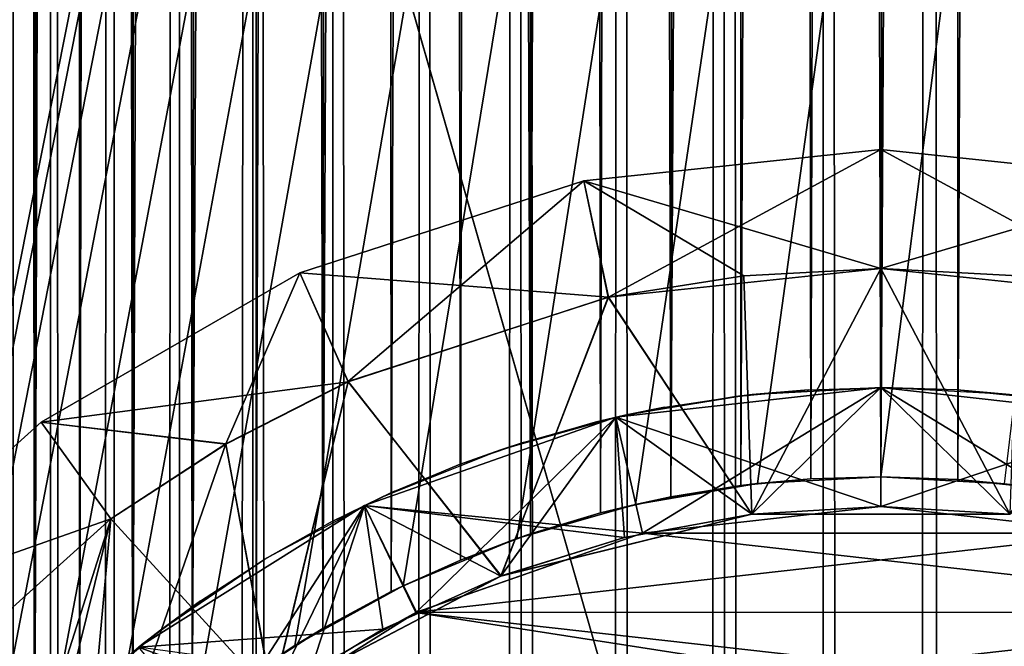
# Model space of a CAD drawing. Header units: millimetres. Extents: x -41 to 11, y -3 to 963.
# Tile 981 of 1056: x -3.62 to 0.52, y 903.91 to 906.55. Entities that reach past the tile are written whole.
import ezdxf

# ---------------------------------------------------------------- set-up
doc = ezdxf.new("R2010")
doc.units = ezdxf.units.MM
doc.header["$LTSCALE"] = 65.185185
for name, color, linetype in [('1', 7, 'CONTINUOUS'), ('13', 7, 'CONTINUOUS'), ('14', 7, 'CONTINUOUS'), ('15', 7, 'CONTINUOUS'), ('18', 7, 'CONTINUOUS'), ('19', 7, 'CONTINUOUS'), ('20', 7, 'CONTINUOUS'), ('21', 7, 'CONTINUOUS'), ('22', 7, 'CONTINUOUS'), ('23', 7, 'CONTINUOUS'), ('24', 7, 'CONTINUOUS'), ('25', 7, 'CONTINUOUS'), ('26', 7, 'CONTINUOUS'), ('27', 7, 'CONTINUOUS'), ('30', 7, 'CONTINUOUS'), ('31', 7, 'CONTINUOUS'), ('3163', 7, 'CONTINUOUS'), ('3165', 7, 'CONTINUOUS'), ('3183', 7, 'CONTINUOUS'), ('3192', 7, 'CONTINUOUS'), ('3480', 7, 'CONTINUOUS'), ('3485', 7, 'CONTINUOUS'), ('3486', 7, 'CONTINUOUS'), ('3487', 7, 'CONTINUOUS'), ('3499', 7, 'CONTINUOUS'), ('3552', 7, 'CONTINUOUS'), ('3553', 7, 'CONTINUOUS'), ('7', 7, 'CONTINUOUS'), ('9', 7, 'CONTINUOUS')]:
    doc.layers.add(name, color=color, linetype=linetype)

msp = doc.modelspace()

# ---------------------------------------------------------------- linework, layer by layer
at = {"layer": '1', "linetype": 'Continuous'}
for points in [[(0, 904.5, 3.25), (1.0012, 904.3872, 3.25), (-1.0013, 904.3872, 3.25), (0, 904.5, 3.25)], [(-1.0013, 904.3872, 3.25), (1.9505, 904.0553, 3.25), (-1.9527, 904.0542, 3.25), (-1.0013, 904.3872, 3.25)], [(1.0012, 904.3872, 3.25), (1.9505, 904.0553, 3.25), (-1.0013, 904.3872, 3.25), (1.0012, 904.3872, 3.25)], [(-2.3955, 903.8094, 3.25), (-1.9527, 904.0542, 3.25), (0, 903.75, 3.25), (-2.3955, 903.8094, 3.25)], [(1.9505, 904.0553, 3.25), (2.8037, 903.5198, 3.25), (-1.9527, 904.0542, 3.25), (1.9505, 904.0553, 3.25)], [(-1.9527, 904.0542, 3.25), (2.8037, 903.5198, 3.25), (0, 903.75, 3.25), (-1.9527, 904.0542, 3.25)]]:
    msp.add_3dface(points, dxfattribs=at)
at = {"layer": '13', "linetype": 'Continuous'}
for points in [[(0, 905, 22.75), (-1.1126, 904.8746, 12.25), (-1.1126, 904.8746, 22.75), (0, 905, 22.75)], [(0, 905, 12.25), (-1.1126, 904.8746, 12.25), (0, 905, 22.75), (0, 905, 12.25)], [(0, 905, 12.25), (0, 905, 22.75), (1.1126, 904.8746, 22.75), (0, 905, 12.25)], [(1.1126, 904.8746, 12.25), (0, 905, 12.25), (1.1126, 904.8746, 22.75), (1.1126, 904.8746, 12.25)], [(-1.1126, 904.8746, 22.75), (-2.1694, 904.5048, 12.25), (-2.1694, 904.5048, 22.75), (-1.1126, 904.8746, 22.75)], [(-1.1126, 904.8746, 12.25), (-2.1694, 904.5048, 12.25), (-1.1126, 904.8746, 22.75), (-1.1126, 904.8746, 12.25)], [(-2.1694, 904.5048, 12.25), (-3.1174, 903.9092, 12.25), (-2.1694, 904.5048, 22.75), (-2.1694, 904.5048, 12.25)], [(-2.1694, 904.5048, 22.75), (-3.1174, 903.9092, 12.25), (-3.1174, 903.9092, 22.75), (-2.1694, 904.5048, 22.75)]]:
    msp.add_3dface(points, dxfattribs=at)
at = {"layer": '14', "linetype": 'Continuous'}
for points in [[(0, 905, 3.75), (-1.1126, 904.8746, 3.75), (0, 905, 6.75), (0, 905, 3.75)], [(0, 905, 6.75), (-1.1126, 904.8746, 3.75), (-1.1126, 904.8746, 6.75), (0, 905, 6.75)], [(1.1126, 904.8746, 3.75), (0, 905, 3.75), (1.1126, 904.8746, 6.75), (1.1126, 904.8746, 3.75)], [(1.1126, 904.8746, 6.75), (0, 905, 3.75), (0, 905, 6.75), (1.1126, 904.8746, 6.75)], [(-1.1126, 904.8746, 6.75), (-2.1694, 904.5048, 3.75), (-2.1694, 904.5048, 6.75), (-1.1126, 904.8746, 6.75)], [(-1.1126, 904.8746, 3.75), (-2.1694, 904.5048, 3.75), (-1.1126, 904.8746, 6.75), (-1.1126, 904.8746, 3.75)], [(-2.1694, 904.5048, 6.75), (-3.1174, 903.9092, 3.75), (-3.1174, 903.9092, 6.75), (-2.1694, 904.5048, 6.75)], [(-2.1694, 904.5048, 3.75), (-3.1174, 903.9092, 3.75), (-2.1694, 904.5048, 6.75), (-2.1694, 904.5048, 3.75)]]:
    msp.add_3dface(points, dxfattribs=at)
at = {"layer": '15', "linetype": 'Continuous'}
for points in [[(0, 905, 12.25), (-0.5424, 904.4672, 11.75), (-1.1126, 904.8746, 12.25), (0, 905, 12.25)], [(0, 904.5, 11.75), (-0.5424, 904.4672, 11.75), (0, 905, 12.25), (0, 904.5, 11.75)], [(1.1126, 904.8746, 12.25), (0, 904.5, 11.75), (0, 905, 12.25), (1.1126, 904.8746, 12.25)], [(-1.1126, 904.8746, 12.25), (-1.5957, 904.2076, 11.75), (-2.1694, 904.5048, 12.25), (-1.1126, 904.8746, 12.25)], [(-1.0769, 904.3692, 11.75), (-1.5957, 904.2076, 11.75), (-1.1126, 904.8746, 12.25), (-1.0769, 904.3692, 11.75)], [(-0.5424, 904.4672, 11.75), (-1.0769, 904.3692, 11.75), (-1.1126, 904.8746, 12.25), (-0.5424, 904.4672, 11.75)], [(0.5424, 904.4672, 11.75), (0, 904.5, 11.75), (1.1126, 904.8746, 12.25), (0.5424, 904.4672, 11.75)], [(-2.1694, 904.5048, 12.25), (-2.5563, 903.7034, 11.75), (-3.1174, 903.9092, 12.25), (-2.1694, 904.5048, 12.25)], [(-2.0913, 903.9846, 11.75), (-2.5563, 903.7034, 11.75), (-2.1694, 904.5048, 12.25), (-2.0913, 903.9846, 11.75)], [(-1.5957, 904.2076, 11.75), (-2.0913, 903.9846, 11.75), (-2.1694, 904.5048, 12.25), (-1.5957, 904.2076, 11.75)]]:
    msp.add_3dface(points, dxfattribs=at)
at = {"layer": '18', "linetype": 'Continuous'}
for points in [[(-0.5424, 904.4672, 11.75), (-1.5947, 904.208, 11), (-1.0769, 904.3692, 11.75), (-0.5424, 904.4672, 11.75)], [(-0.5424, 904.4672, 11), (-1.5947, 904.208, 11), (-0.5424, 904.4672, 11.75), (-0.5424, 904.4672, 11)], [(0, 904.5, 11.75), (-0.5424, 904.4672, 11), (-0.5424, 904.4672, 11.75), (0, 904.5, 11.75)], [(0.5424, 904.4672, 11), (-0.5424, 904.4672, 11), (0, 904.5, 11.75), (0.5424, 904.4672, 11)], [(0.5424, 904.4672, 11.75), (0.5424, 904.4672, 11), (0, 904.5, 11.75), (0.5424, 904.4672, 11.75)], [(-1.0769, 904.3692, 11.75), (-1.5947, 904.208, 11), (-1.5957, 904.2076, 11.75), (-1.0769, 904.3692, 11.75)], [(-1.5947, 904.208, 11), (-2.5548, 903.7045, 11), (-1.5957, 904.2076, 11.75), (-1.5947, 904.208, 11)], [(-1.5957, 904.2076, 11.75), (-2.5548, 903.7045, 11), (-2.0913, 903.9846, 11.75), (-1.5957, 904.2076, 11.75)], [(-2.0913, 903.9846, 11.75), (-2.5548, 903.7045, 11), (-2.5563, 903.7034, 11.75), (-2.0913, 903.9846, 11.75)]]:
    msp.add_3dface(points, dxfattribs=at)
at = {"layer": '19', "linetype": 'Continuous'}
for points in [[(0, 905.5, 11), (-0.5759, 905.4698, 11), (-0.5424, 904.4672, 11), (0, 905.5, 11)], [(0.5424, 904.4672, 11), (0, 905.5, 11), (-0.5424, 904.4672, 11), (0.5424, 904.4672, 11)], [(1.1437, 905.3798, 11), (0, 905.5, 11), (0.5424, 904.4672, 11), (1.1437, 905.3798, 11)], [(-0.5759, 905.4698, 11), (-1.1451, 905.3795, 11), (-0.5424, 904.4672, 11), (-0.5759, 905.4698, 11)], [(-1.1451, 905.3795, 11), (-2.2378, 905.0241, 11), (-1.5947, 904.208, 11), (-1.1451, 905.3795, 11)], [(-0.5424, 904.4672, 11), (-1.1451, 905.3795, 11), (-1.5947, 904.208, 11), (-0.5424, 904.4672, 11)], [(-2.2378, 905.0241, 11), (-2.7512, 904.7624, 11), (-2.5548, 903.7045, 11), (-2.2378, 905.0241, 11)], [(-1.5947, 904.208, 11), (-2.2378, 905.0241, 11), (-2.5548, 903.7045, 11), (-1.5947, 904.208, 11)], [(-2.7512, 904.7624, 11), (-3.2346, 904.4483, 11), (-2.5548, 903.7045, 11), (-2.7512, 904.7624, 11)], [(-3.2346, 904.4483, 11), (-4.0888, 903.6785, 11), (-3.3669, 902.9856, 11), (-3.2346, 904.4483, 11)], [(-2.5548, 903.7045, 11), (-3.2346, 904.4483, 11), (-3.3669, 902.9856, 11), (-2.5548, 903.7045, 11)]]:
    msp.add_3dface(points, dxfattribs=at)
at = {"layer": '20', "linetype": 'Continuous'}
for points in [[(1.2475, 905.8689, 10.5), (0, 906, 10.5), (1.1437, 905.3798, 11), (1.2475, 905.8689, 10.5)], [(0, 906, 10.5), (0, 905.5, 11), (1.1437, 905.3798, 11), (0, 906, 10.5)]]:
    msp.add_3dface(points, dxfattribs=at)
at = {"layer": '21', "linetype": 'Continuous'}
for points in [[(0, 905.5, 11), (0, 906, 10.5), (-1.2475, 905.8689, 10.5), (0, 905.5, 11)], [(-2.4404, 905.4813, 10.5), (-1.1451, 905.3795, 11), (-1.2475, 905.8689, 10.5), (-2.4404, 905.4813, 10.5)], [(-0.5759, 905.4698, 11), (0, 905.5, 11), (-1.2475, 905.8689, 10.5), (-0.5759, 905.4698, 11)], [(-1.1451, 905.3795, 11), (-0.5759, 905.4698, 11), (-1.2475, 905.8689, 10.5), (-1.1451, 905.3795, 11)], [(-3.5267, 904.8541, 10.5), (-2.2378, 905.0241, 11), (-2.4404, 905.4813, 10.5), (-3.5267, 904.8541, 10.5)], [(-2.2378, 905.0241, 11), (-1.1451, 905.3795, 11), (-2.4404, 905.4813, 10.5), (-2.2378, 905.0241, 11)], [(-2.7512, 904.7624, 11), (-2.2378, 905.0241, 11), (-3.5267, 904.8541, 10.5), (-2.7512, 904.7624, 11)], [(-4.4589, 904.0148, 10.5), (-3.2346, 904.4483, 11), (-3.5267, 904.8541, 10.5), (-4.4589, 904.0148, 10.5)], [(-3.2346, 904.4483, 11), (-2.7512, 904.7624, 11), (-3.5267, 904.8541, 10.5), (-3.2346, 904.4483, 11)], [(-4.0888, 903.6785, 11), (-3.2346, 904.4483, 11), (-4.4589, 904.0148, 10.5), (-4.0888, 903.6785, 11)]]:
    msp.add_3dface(points, dxfattribs=at)
at = {"layer": '22', "linetype": 'Continuous'}
for points in [[(-1.2475, 905.8689, 10.5), (0, 906, 10.5), (-1.2475, 905.8689, 8.5), (-1.2475, 905.8689, 10.5)], [(0, 906, 10.5), (0, 906, 8.5), (-1.2475, 905.8689, 8.5), (0, 906, 10.5)], [(-2.4404, 905.4813, 8.5), (-1.2475, 905.8689, 10.5), (-1.2475, 905.8689, 8.5), (-2.4404, 905.4813, 8.5)], [(-2.4404, 905.4813, 10.5), (-1.2475, 905.8689, 10.5), (-2.4404, 905.4813, 8.5), (-2.4404, 905.4813, 10.5)], [(-3.5267, 904.8541, 8.5), (-2.4404, 905.4813, 10.5), (-2.4404, 905.4813, 8.5), (-3.5267, 904.8541, 8.5)], [(-3.5267, 904.8541, 10.5), (-2.4404, 905.4813, 10.5), (-3.5267, 904.8541, 8.5), (-3.5267, 904.8541, 10.5)], [(-4.4589, 904.0148, 8.5), (-3.5267, 904.8541, 10.5), (-3.5267, 904.8541, 8.5), (-4.4589, 904.0148, 8.5)], [(-4.4589, 904.0148, 10.5), (-3.5267, 904.8541, 10.5), (-4.4589, 904.0148, 8.5), (-4.4589, 904.0148, 10.5)]]:
    msp.add_3dface(points, dxfattribs=at)
at = {"layer": '23', "linetype": 'Continuous'}
for points in [[(1.2475, 905.8689, 8.5), (0, 906, 8.5), (1.2475, 905.8689, 10.5), (1.2475, 905.8689, 8.5)], [(0, 906, 8.5), (0, 906, 10.5), (1.2475, 905.8689, 10.5), (0, 906, 8.5)]]:
    msp.add_3dface(points, dxfattribs=at)
at = {"layer": '24', "linetype": 'Continuous'}
for points in [[(1.2475, 905.8689, 8.5), (0, 905.5, 8), (0, 906, 8.5), (1.2475, 905.8689, 8.5)], [(0.5759, 905.4698, 8), (0, 905.5, 8), (1.2475, 905.8689, 8.5), (0.5759, 905.4698, 8)]]:
    msp.add_3dface(points, dxfattribs=at)
at = {"layer": '25', "linetype": 'Continuous'}
for points in [[(0, 906, 8.5), (-1.1437, 905.3798, 8), (-1.2475, 905.8689, 8.5), (0, 906, 8.5)], [(0, 905.5, 8), (-1.1437, 905.3798, 8), (0, 906, 8.5), (0, 905.5, 8)], [(-2.2368, 905.0246, 8), (-2.4404, 905.4813, 8.5), (-1.2475, 905.8689, 8.5), (-2.2368, 905.0246, 8)], [(-1.1437, 905.3798, 8), (-2.2368, 905.0246, 8), (-1.2475, 905.8689, 8.5), (-1.1437, 905.3798, 8)], [(-2.7505, 904.7629, 8), (-3.5267, 904.8541, 8.5), (-2.4404, 905.4813, 8.5), (-2.7505, 904.7629, 8)], [(-2.2368, 905.0246, 8), (-2.7505, 904.7629, 8), (-2.4404, 905.4813, 8.5), (-2.2368, 905.0246, 8)], [(-3.2339, 904.4488, 8), (-4.4589, 904.0148, 8.5), (-3.5267, 904.8541, 8.5), (-3.2339, 904.4488, 8)], [(-2.7505, 904.7629, 8), (-3.2339, 904.4488, 8), (-3.5267, 904.8541, 8.5), (-2.7505, 904.7629, 8)], [(-3.2339, 904.4488, 8), (-4.0876, 903.6799, 8), (-4.4589, 904.0148, 8.5), (-3.2339, 904.4488, 8)]]:
    msp.add_3dface(points, dxfattribs=at)
at = {"layer": '26', "linetype": 'Continuous'}
for points in [[(0, 905.5, 8), (-0.5424, 904.4672, 8), (-1.1437, 905.3798, 8), (0, 905.5, 8)], [(0.5424, 904.4672, 8), (-0.5424, 904.4672, 8), (0, 905.5, 8), (0.5424, 904.4672, 8)], [(0.5759, 905.4698, 8), (0.5424, 904.4672, 8), (0, 905.5, 8), (0.5759, 905.4698, 8)], [(-1.1437, 905.3798, 8), (-1.5956, 904.2076, 8), (-2.2368, 905.0246, 8), (-1.1437, 905.3798, 8)], [(-0.5424, 904.4672, 8), (-1.5956, 904.2076, 8), (-1.1437, 905.3798, 8), (-0.5424, 904.4672, 8)], [(-2.2368, 905.0246, 8), (-2.5562, 903.7035, 8), (-2.7505, 904.7629, 8), (-2.2368, 905.0246, 8)], [(-1.5956, 904.2076, 8), (-2.5562, 903.7035, 8), (-2.2368, 905.0246, 8), (-1.5956, 904.2076, 8)], [(-2.5562, 903.7035, 8), (-3.3676, 902.9848, 8), (-2.7505, 904.7629, 8), (-2.5562, 903.7035, 8)], [(-2.7505, 904.7629, 8), (-3.3676, 902.9848, 8), (-3.2339, 904.4488, 8), (-2.7505, 904.7629, 8)], [(-3.2339, 904.4488, 8), (-3.9845, 902.0914, 8), (-4.0876, 903.6799, 8), (-3.2339, 904.4488, 8)], [(-3.703, 902.5569, 8), (-3.9845, 902.0914, 8), (-3.2339, 904.4488, 8), (-3.703, 902.5569, 8)], [(-3.3676, 902.9848, 8), (-3.703, 902.5569, 8), (-3.2339, 904.4488, 8), (-3.3676, 902.9848, 8)]]:
    msp.add_3dface(points, dxfattribs=at)
at = {"layer": '27', "linetype": 'Continuous'}
for points in [[(-0.5424, 904.4672, 8), (-1.0769, 904.3692, 7.25), (-1.5956, 904.2076, 8), (-0.5424, 904.4672, 8)], [(-0.5424, 904.4672, 7.25), (-1.0769, 904.3692, 7.25), (-0.5424, 904.4672, 8), (-0.5424, 904.4672, 7.25)], [(0, 904.5, 7.25), (-0.5424, 904.4672, 7.25), (-0.5424, 904.4672, 8), (0, 904.5, 7.25)], [(0.5424, 904.4672, 8), (0, 904.5, 7.25), (-0.5424, 904.4672, 8), (0.5424, 904.4672, 8)], [(0.5424, 904.4672, 7.25), (0, 904.5, 7.25), (0.5424, 904.4672, 8), (0.5424, 904.4672, 7.25)], [(-1.0769, 904.3692, 7.25), (-1.5957, 904.2076, 7.25), (-1.5956, 904.2076, 8), (-1.0769, 904.3692, 7.25)], [(-1.5956, 904.2076, 8), (-2.0913, 903.9846, 7.25), (-2.5562, 903.7035, 8), (-1.5956, 904.2076, 8)], [(-1.5957, 904.2076, 7.25), (-2.0913, 903.9846, 7.25), (-1.5956, 904.2076, 8), (-1.5957, 904.2076, 7.25)], [(-2.0913, 903.9846, 7.25), (-2.5563, 903.7034, 7.25), (-2.5562, 903.7035, 8), (-2.0913, 903.9846, 7.25)]]:
    msp.add_3dface(points, dxfattribs=at)
at = {"layer": '30', "linetype": 'Continuous'}
for points in [[(0, 905, 6.75), (-1.1126, 904.8746, 6.75), (0, 904.5, 7.25), (0, 905, 6.75)], [(1.1126, 904.8746, 6.75), (0, 905, 6.75), (0.5424, 904.4672, 7.25), (1.1126, 904.8746, 6.75)], [(0.5424, 904.4672, 7.25), (0, 905, 6.75), (0, 904.5, 7.25), (0.5424, 904.4672, 7.25)], [(-1.1126, 904.8746, 6.75), (-2.1694, 904.5048, 6.75), (-1.0769, 904.3692, 7.25), (-1.1126, 904.8746, 6.75)], [(0, 904.5, 7.25), (-1.1126, 904.8746, 6.75), (-0.5424, 904.4672, 7.25), (0, 904.5, 7.25)], [(-0.5424, 904.4672, 7.25), (-1.1126, 904.8746, 6.75), (-1.0769, 904.3692, 7.25), (-0.5424, 904.4672, 7.25)], [(-2.1694, 904.5048, 6.75), (-3.1174, 903.9092, 6.75), (-2.0913, 903.9846, 7.25), (-2.1694, 904.5048, 6.75)], [(-1.0769, 904.3692, 7.25), (-2.1694, 904.5048, 6.75), (-1.5957, 904.2076, 7.25), (-1.0769, 904.3692, 7.25)], [(-1.5957, 904.2076, 7.25), (-2.1694, 904.5048, 6.75), (-2.0913, 903.9846, 7.25), (-1.5957, 904.2076, 7.25)], [(-2.0913, 903.9846, 7.25), (-3.1174, 903.9092, 6.75), (-2.5563, 903.7034, 7.25), (-2.0913, 903.9846, 7.25)]]:
    msp.add_3dface(points, dxfattribs=at)
at = {"layer": '31', "linetype": 'Continuous'}
for points in [[(0, 905, 3.75), (-1.0013, 904.3872, 3.25), (-1.1126, 904.8746, 3.75), (0, 905, 3.75)], [(0, 904.5, 3.25), (-1.0013, 904.3872, 3.25), (0, 905, 3.75), (0, 904.5, 3.25)], [(1.1126, 904.8746, 3.75), (0, 904.5, 3.25), (0, 905, 3.75), (1.1126, 904.8746, 3.75)], [(-1.1126, 904.8746, 3.75), (-1.0013, 904.3872, 3.25), (-2.1694, 904.5048, 3.75), (-1.1126, 904.8746, 3.75)], [(1.0012, 904.3872, 3.25), (0, 904.5, 3.25), (1.1126, 904.8746, 3.75), (1.0012, 904.3872, 3.25)], [(-2.1694, 904.5048, 3.75), (-2.3955, 903.8094, 3.25), (-3.1174, 903.9092, 3.75), (-2.1694, 904.5048, 3.75)], [(-1.9527, 904.0542, 3.25), (-2.3955, 903.8094, 3.25), (-2.1694, 904.5048, 3.75), (-1.9527, 904.0542, 3.25)], [(-1.0013, 904.3872, 3.25), (-1.9527, 904.0542, 3.25), (-2.1694, 904.5048, 3.75), (-1.0013, 904.3872, 3.25)]]:
    msp.add_3dface(points, dxfattribs=at)
at = {"layer": '3163', "linetype": 'Continuous'}
for points in [[(9.125, 857.5, 93.5), (9.125, 942.5, 93.5), (-40.875, 857.5, 93.5), (9.125, 857.5, 93.5)], [(9.125, 942.5, 93.5), (-40.875, 942.5, 93.5), (-40.875, 857.5, 93.5), (9.125, 942.5, 93.5)]]:
    msp.add_3dface(points, dxfattribs=at)
at = {"layer": '3165', "linetype": 'Continuous'}
for points in [[(-40.875, 942.5, 8.5), (9.125, 857.5, 8.5), (-40.875, 857.5, 8.5), (-40.875, 942.5, 8.5)], [(9.125, 942.5, 8.5), (9.125, 857.5, 8.5), (-40.875, 942.5, 8.5), (9.125, 942.5, 8.5)]]:
    msp.add_3dface(points, dxfattribs=at)
at = {"layer": '3183', "linetype": 'Continuous'}
for points in [[(-11.275, 939, 12), (-11.275, 861, 12), (11.125, 939, 12), (-11.275, 939, 12)], [(-11.275, 861, 12), (11.125, 861, 12), (11.125, 939, 12), (-11.275, 861, 12)]]:
    msp.add_3dface(points, dxfattribs=at)
at = {"layer": '3192', "linetype": 'Continuous'}
for points in [[(-11.275, 939, 90), (11.125, 939, 90), (11.125, 861, 90), (-11.275, 939, 90)], [(-11.275, 861, 90), (-11.275, 939, 90), (11.125, 861, 90), (-11.275, 861, 90)]]:
    msp.add_3dface(points, dxfattribs=at)
at = {"layer": '3480', "linetype": 'Continuous'}
for points in [[(0, 904.625, 8), (0.3232, 904.6137, 3.9869), (0.5195, 904.5957, 8), (0, 904.625, 8)], [(0, 904.625, 4), (0.3232, 904.6137, 3.9869), (0, 904.625, 8), (0, 904.625, 4)], [(0.3232, 904.6137, 3.9869), (0.646, 904.5797, 3.9475), (0.5195, 904.5957, 8), (0.3232, 904.6137, 3.9869)]]:
    msp.add_3dface(points, dxfattribs=at)
at = {"layer": '3485', "linetype": 'Continuous'}
for points in [[(-3.5557, 622.9576, -1.8321), (-3.6613, 959, -1.611), (-3.7042, 622.7694, -1.5095), (-3.5557, 622.9576, -1.8321)], [(-3.5552, 902.9583, 1.8332), (-3.704, 902.7696, 1.5101), (-3.5925, 959, 1.7589), (-3.5552, 902.9583, 1.8332)], [(-3.5925, 959, 1.7589), (-3.704, 902.7696, 1.5101), (-3.6867, 959, 1.5517), (-3.5925, 959, 1.7589)], [(-3.475, 959, -1.9811), (-3.6613, 959, -1.611), (-3.5557, 622.9576, -1.8321), (-3.475, 959, -1.9811)], [(-3.4866, 959, 1.9604), (-3.5552, 902.9583, 1.8332), (-3.5925, 959, 1.7589), (-3.4866, 959, 1.9604)], [(-3.3669, 623.1709, -2.1596), (-3.475, 959, -1.9811), (-3.5557, 622.9576, -1.8321), (-3.3669, 623.1709, -2.1596)], [(-3.3695, 959, 2.1556), (-3.5552, 902.9583, 1.8332), (-3.4866, 959, 1.9604), (-3.3695, 959, 2.1556)], [(-3.366, 903.1718, 2.161), (-3.5552, 902.9583, 1.8332), (-3.3695, 959, 2.1556), (-3.366, 903.1718, 2.161)], [(-3.2353, 959, -2.3522), (-3.475, 959, -1.9811), (-3.3669, 623.1709, -2.1596), (-3.2353, 959, -2.3522)], [(-3.2414, 959, 2.3438), (-3.366, 903.1718, 2.161), (-3.3695, 959, 2.1556), (-3.2414, 959, 2.3438)], [(-3.1431, 623.3929, -2.4741), (-3.2353, 959, -2.3522), (-3.3669, 623.1709, -2.1596), (-3.1431, 623.3929, -2.4741)], [(-3.1421, 903.3937, 2.4753), (-3.366, 903.1718, 2.161), (-3.2414, 959, 2.3438), (-3.1421, 903.3937, 2.4753)], [(-3.1028, 959, 2.5244), (-3.1421, 903.3937, 2.4753), (-3.2414, 959, 2.3438), (-3.1028, 959, 2.5244)], [(-2.9561, 959, -2.6947), (-3.2353, 959, -2.3522), (-3.1431, 623.3929, -2.4741), (-2.9561, 959, -2.6947)], [(-2.8929, 623.6085, -2.7624), (-2.9561, 959, -2.6947), (-3.1431, 623.3929, -2.4741), (-2.8929, 623.6085, -2.7624)], [(-2.8921, 903.6092, 2.7633), (-3.1421, 903.3937, 2.4753), (-2.9542, 959, 2.6968), (-2.8921, 903.6092, 2.7633)], [(-2.9542, 959, 2.6968), (-3.1421, 903.3937, 2.4753), (-3.1028, 959, 2.5244), (-2.9542, 959, 2.6968)], [(-2.6409, 959, -3.0043), (-2.9561, 959, -2.6947), (-2.8929, 623.6085, -2.7624), (-2.6409, 959, -3.0043)], [(-2.796, 959, 2.8604), (-2.8921, 903.6092, 2.7633), (-2.9542, 959, 2.6968), (-2.796, 959, 2.8604)], [(-2.6248, 623.808, -3.0184), (-2.6409, 959, -3.0043), (-2.8929, 623.6085, -2.7624), (-2.6248, 623.808, -3.0184)], [(-2.6241, 903.8085, 3.019), (-2.8921, 903.6092, 2.7633), (-2.6288, 959, 3.0149), (-2.6241, 903.8085, 3.019)], [(-2.6288, 959, 3.0149), (-2.8921, 903.6092, 2.7633), (-2.796, 959, 2.8604), (-2.6288, 959, 3.0149)], [(-2.2934, 959, -3.2773), (-2.6409, 959, -3.0043), (-2.3448, 623.9866, -3.2407), (-2.2934, 959, -3.2773)], [(-2.3448, 623.9866, -3.2407), (-2.6409, 959, -3.0043), (-2.6248, 623.808, -3.0184), (-2.3448, 623.9866, -3.2407)], [(-2.4531, 959, 3.1595), (-2.6241, 903.8085, 3.019), (-2.6288, 959, 3.0149), (-2.4531, 959, 3.1595)], [(-2.3442, 903.9869, 3.2411), (-2.6241, 903.8085, 3.019), (-2.4531, 959, 3.1595), (-2.3442, 903.9869, 3.2411)], [(-2.2694, 959, 3.2939), (-2.3442, 903.9869, 3.2411), (-2.4531, 959, 3.1595), (-2.2694, 959, 3.2939)], [(-2.0573, 624.1422, -3.4304), (-2.2934, 959, -3.2773), (-2.3448, 623.9866, -3.2407), (-2.0573, 624.1422, -3.4304)], [(-2.0569, 904.1424, 3.4306), (-2.3442, 903.9869, 3.2411), (-2.0783, 959, 3.4177), (-2.0569, 904.1424, 3.4306)], [(-2.0783, 959, 3.4177), (-2.3442, 903.9869, 3.2411), (-2.2694, 959, 3.2939), (-2.0783, 959, 3.4177)], [(-1.9179, 959, -3.5102), (-2.2934, 959, -3.2773), (-2.0573, 624.1422, -3.4304), (-1.9179, 959, -3.5102)], [(-1.8806, 959, 3.5304), (-2.0569, 904.1424, 3.4306), (-2.0783, 959, 3.4177), (-1.8806, 959, 3.5304)], [(-1.7656, 624.2747, -3.5892), (-1.9179, 959, -3.5102), (-2.0573, 624.1422, -3.4304), (-1.7656, 624.2747, -3.5892)], [(-1.7653, 904.2748, 3.5894), (-2.0569, 904.1424, 3.4306), (-1.8806, 959, 3.5304), (-1.7653, 904.2748, 3.5894)], [(-1.5191, 959, -3.7003), (-1.9179, 959, -3.5102), (-1.7656, 624.2747, -3.5892), (-1.5191, 959, -3.7003)], [(-1.6767, 959, 3.6316), (-1.7653, 904.2748, 3.5894), (-1.8806, 959, 3.5304), (-1.6767, 959, 3.6316)], [(-1.4718, 624.3846, -3.7194), (-1.5191, 959, -3.7003), (-1.7656, 624.2747, -3.5892), (-1.4718, 624.3846, -3.7194)], [(-1.4715, 904.3847, 3.7195), (-1.7653, 904.2748, 3.5894), (-1.6767, 959, 3.6316), (-1.4715, 904.3847, 3.7195)], [(-1.4674, 959, 3.7211), (-1.4715, 904.3847, 3.7195), (-1.6767, 959, 3.6316), (-1.4674, 959, 3.7211)], [(-1.1017, 959, -3.8453), (-1.5191, 959, -3.7003), (-1.1771, 624.4727, -3.8229), (-1.1017, 959, -3.8453)], [(-1.1771, 624.4727, -3.8229), (-1.5191, 959, -3.7003), (-1.4718, 624.3846, -3.7194), (-1.1771, 624.4727, -3.8229)], [(-1.1769, 904.4728, 3.823), (-1.4715, 904.3847, 3.7195), (-1.2534, 959, 3.7986), (-1.1769, 904.4728, 3.823)], [(-1.2534, 959, 3.7986), (-1.4715, 904.3847, 3.7195), (-1.4674, 959, 3.7211), (-1.2534, 959, 3.7986)], [(-1.0353, 959, 3.8637), (-1.1769, 904.4728, 3.823), (-1.2534, 959, 3.7986), (-1.0353, 959, 3.8637)], [(-0.8823, 624.5401, -3.9015), (-1.1017, 959, -3.8453), (-1.1771, 624.4727, -3.8229), (-0.8823, 624.5401, -3.9015)], [(-0.8821, 904.5401, 3.9015), (-1.1769, 904.4728, 3.823), (-1.0353, 959, 3.8637), (-0.8821, 904.5401, 3.9015)], [(-0.6708, 959, -3.9433), (-1.1017, 959, -3.8453), (-0.8823, 624.5401, -3.9015), (-0.6708, 959, -3.9433)], [(-0.8138, 959, 3.9163), (-0.8821, 904.5401, 3.9015), (-1.0353, 959, 3.8637), (-0.8138, 959, 3.9163)], [(-0.5879, 624.5875, -3.9566), (-0.6708, 959, -3.9433), (-0.8823, 624.5401, -3.9015), (-0.5879, 624.5875, -3.9566)], [(-0.5897, 959, 3.9563), (-0.8821, 904.5401, 3.9015), (-0.8138, 959, 3.9163), (-0.5897, 959, 3.9563)], [(-0.5877, 904.5875, 3.9566), (-0.8821, 904.5401, 3.9015), (-0.5897, 959, 3.9563), (-0.5877, 904.5875, 3.9566)], [(-0.2318, 959, -3.9933), (-0.6708, 959, -3.9433), (-0.2938, 624.6157, -3.9892), (-0.2318, 959, -3.9933)], [(-0.2938, 624.6157, -3.9892), (-0.6708, 959, -3.9433), (-0.5879, 624.5875, -3.9566), (-0.2938, 624.6157, -3.9892)], [(-0.3637, 959, 3.9834), (-0.5877, 904.5875, 3.9566), (-0.5897, 959, 3.9563), (-0.3637, 959, 3.9834)], [(-0.2937, 904.6157, 3.9892), (-0.5877, 904.5875, 3.9566), (-0.3637, 959, 3.9834), (-0.2937, 904.6157, 3.9892)], [(-0.1366, 959, 3.9977), (-0.2937, 904.6157, 3.9892), (-0.3637, 959, 3.9834), (-0.1366, 959, 3.9977)], [(0, 624.625, -4), (-0.2318, 959, -3.9933), (-0.2938, 624.6157, -3.9892), (0, 624.625, -4)], [(0, 904.625, 4), (-0.2937, 904.6157, 3.9892), (-0.1366, 959, 3.9977), (0, 904.625, 4)], [(-0.2318, 959, -3.9933), (0, 624.625, -4), (0.21, 959, -3.9945), (-0.2318, 959, -3.9933)], [(0.0911, 959, 3.999), (0, 904.625, 4), (-0.1366, 959, 3.9977), (0.0911, 959, 3.999)], [(0.3184, 959, 3.9873), (0, 904.625, 4), (0.0911, 959, 3.999), (0.3184, 959, 3.9873)], [(0.3232, 904.6137, 3.9869), (0, 904.625, 4), (0.3184, 959, 3.9873), (0.3232, 904.6137, 3.9869)], [(0, 624.625, -4), (0.3535, 624.6115, -3.9844), (0.21, 959, -3.9945), (0, 624.625, -4)], [(0.21, 959, -3.9945), (0.3535, 624.6115, -3.9844), (0.6493, 959, -3.9469), (0.21, 959, -3.9945)], [(0.5447, 959, 3.9627), (0.3232, 904.6137, 3.9869), (0.3184, 959, 3.9873), (0.5447, 959, 3.9627)], [(0.646, 904.5797, 3.9475), (0.3232, 904.6137, 3.9869), (0.5447, 959, 3.9627), (0.646, 904.5797, 3.9475)], [(0.3535, 624.6115, -3.9844), (0.7067, 624.5707, -3.9371), (0.6493, 959, -3.9469), (0.3535, 624.6115, -3.9844)]]:
    msp.add_3dface(points, dxfattribs=at)
at = {"layer": '3486', "linetype": 'Continuous'}
for points in [[(-0.2937, 904.6157, 3.9892), (0, 904.625, 4), (-0.518, 904.5959, 8), (-0.2937, 904.6157, 3.9892)], [(0, 904.625, 4), (0, 904.625, 8), (-0.518, 904.5959, 8), (0, 904.625, 4)], [(-1.0298, 904.5089, 8), (-0.5877, 904.5875, 3.9566), (-0.518, 904.5959, 8), (-1.0298, 904.5089, 8)], [(-0.8821, 904.5401, 3.9015), (-0.5877, 904.5875, 3.9566), (-1.0298, 904.5089, 8), (-0.8821, 904.5401, 3.9015)], [(-0.5877, 904.5875, 3.9566), (-0.2937, 904.6157, 3.9892), (-0.518, 904.5959, 8), (-0.5877, 904.5875, 3.9566)], [(-1.5284, 904.3651, 8), (-1.1769, 904.4728, 3.823), (-1.0298, 904.5089, 8), (-1.5284, 904.3651, 8)], [(-1.1769, 904.4728, 3.823), (-0.8821, 904.5401, 3.9015), (-1.0298, 904.5089, 8), (-1.1769, 904.4728, 3.823)], [(-1.4715, 904.3847, 3.7195), (-1.1769, 904.4728, 3.823), (-1.5284, 904.3651, 8), (-1.4715, 904.3847, 3.7195)], [(-1.7653, 904.2748, 3.5894), (-1.4715, 904.3847, 3.7195), (-1.5284, 904.3651, 8), (-1.7653, 904.2748, 3.5894)], [(-2.0067, 904.167, 8), (-1.7653, 904.2748, 3.5894), (-1.5284, 904.3651, 8), (-2.0067, 904.167, 8)], [(-2.0569, 904.1424, 3.4306), (-1.7653, 904.2748, 3.5894), (-2.0067, 904.167, 8), (-2.0569, 904.1424, 3.4306)], [(-2.4611, 903.9158, 8), (-2.0569, 904.1424, 3.4306), (-2.0067, 904.167, 8), (-2.4611, 903.9158, 8)], [(-2.3442, 903.9869, 3.2411), (-2.0569, 904.1424, 3.4306), (-2.4611, 903.9158, 8), (-2.3442, 903.9869, 3.2411)], [(-2.6241, 903.8085, 3.019), (-2.3442, 903.9869, 3.2411), (-2.4611, 903.9158, 8), (-2.6241, 903.8085, 3.019)], [(-2.8846, 903.6152, 8), (-2.6241, 903.8085, 3.019), (-2.4611, 903.9158, 8), (-2.8846, 903.6152, 8)]]:
    msp.add_3dface(points, dxfattribs=at)
at = {"layer": '3487', "linetype": 'Continuous'}
for points in [[(7, 959, 8), (4.625, 900.0023, 8), (-7, 480, 8), (7, 959, 8)], [(7, 480, 8), (7, 959, 8), (-7, 480, 8), (7, 480, 8)], [(-4.5097, 901.0262, 8), (7, 959, 8), (-7, 959, 8), (-4.5097, 901.0262, 8)], [(-4.5097, 901.0262, 8), (-4.3663, 901.5251, 8), (7, 959, 8), (-4.5097, 901.0262, 8)], [(-4.3663, 901.5251, 8), (-4.1676, 902.0053, 8), (7, 959, 8), (-4.3663, 901.5251, 8)], [(-4.1676, 902.0053, 8), (-3.9164, 902.4601, 8), (7, 959, 8), (-4.1676, 902.0053, 8)], [(-3.9164, 902.4601, 8), (-3.6166, 902.8829, 8), (7, 959, 8), (-3.9164, 902.4601, 8)], [(-3.6166, 902.8829, 8), (-3.2717, 903.269, 8), (7, 959, 8), (-3.6166, 902.8829, 8)], [(-3.2717, 903.269, 8), (-2.8846, 903.6152, 8), (7, 959, 8), (-3.2717, 903.269, 8)], [(-2.8846, 903.6152, 8), (-2.4611, 903.9158, 8), (7, 959, 8), (-2.8846, 903.6152, 8)], [(-2.4611, 903.9158, 8), (-2.0067, 904.167, 8), (7, 959, 8), (-2.4611, 903.9158, 8)], [(-2.0067, 904.167, 8), (-1.5284, 904.3651, 8), (7, 959, 8), (-2.0067, 904.167, 8)], [(-1.5284, 904.3651, 8), (-1.0298, 904.5089, 8), (7, 959, 8), (-1.5284, 904.3651, 8)], [(-1.0298, 904.5089, 8), (-0.518, 904.5959, 8), (7, 959, 8), (-1.0298, 904.5089, 8)], [(-0.518, 904.5959, 8), (0, 904.625, 8), (7, 959, 8), (-0.518, 904.5959, 8)], [(0, 904.625, 8), (0.5195, 904.5957, 8), (7, 959, 8), (0, 904.625, 8)]]:
    msp.add_3dface(points, dxfattribs=at)
at = {"layer": '3499', "linetype": 'Continuous'}
for points in [[(-3.6175, 622.8817, -8), (-7, 959, -8), (-3.2729, 623.2678, -8), (-3.6175, 622.8817, -8)], [(-3.2729, 623.2678, -8), (-7, 959, -8), (-2.886, 623.6141, -8), (-3.2729, 623.2678, -8)], [(-1.0319, 624.5084, -8), (-7, 959, -8), (-0.5195, 624.5957, -8), (-1.0319, 624.5084, -8)], [(-1.5304, 624.3644, -8), (-7, 959, -8), (-1.0319, 624.5084, -8), (-1.5304, 624.3644, -8)], [(-2.0084, 624.1662, -8), (-7, 959, -8), (-1.5304, 624.3644, -8), (-2.0084, 624.1662, -8)], [(-2.4626, 623.9148, -8), (-7, 959, -8), (-2.0084, 624.1662, -8), (-2.4626, 623.9148, -8)], [(-2.886, 623.6141, -8), (-7, 959, -8), (-2.4626, 623.9148, -8), (-2.886, 623.6141, -8)], [(-7, 959, -8), (0, 624.625, -8), (-0.5195, 624.5957, -8), (-7, 959, -8)], [(0.518, 624.5959, -8), (0, 624.625, -8), (-7, 959, -8), (0.518, 624.5959, -8)], [(1.0298, 624.5089, -8), (0.518, 624.5959, -8), (-7, 959, -8), (1.0298, 624.5089, -8)], [(1.5284, 624.3651, -8), (1.0298, 624.5089, -8), (-7, 959, -8), (1.5284, 624.3651, -8)], [(2.0067, 624.167, -8), (1.5284, 624.3651, -8), (-7, 959, -8), (2.0067, 624.167, -8)], [(2.4611, 623.9158, -8), (2.0067, 624.167, -8), (-7, 959, -8), (2.4611, 623.9158, -8)], [(2.8846, 623.6152, -8), (2.4611, 623.9158, -8), (-7, 959, -8), (2.8846, 623.6152, -8)], [(3.2717, 623.269, -8), (2.8846, 623.6152, -8), (-7, 959, -8), (3.2717, 623.269, -8)], [(3.6166, 622.8829, -8), (3.2717, 623.269, -8), (-7, 959, -8), (3.6166, 622.8829, -8)], [(3.9164, 622.4601, -8), (3.6166, 622.8829, -8), (-7, 959, -8), (3.9164, 622.4601, -8)], [(4.1676, 622.0053, -8), (3.9164, 622.4601, -8), (-7, 959, -8), (4.1676, 622.0053, -8)], [(4.3663, 621.5251, -8), (4.1676, 622.0053, -8), (-7, 959, -8), (4.3663, 621.5251, -8)], [(4.5097, 621.0262, -8), (4.3663, 621.5251, -8), (-7, 959, -8), (4.5097, 621.0262, -8)], [(4.5962, 620.515, -8), (4.5097, 621.0262, -8), (-7, 959, -8), (4.5962, 620.515, -8)], [(7, 959, -8), (4.625, 619.9977, -8), (-7, 959, -8), (7, 959, -8)], [(4.625, 619.9977, -8), (4.5962, 620.515, -8), (-7, 959, -8), (4.625, 619.9977, -8)]]:
    msp.add_3dface(points, dxfattribs=at)
at = {"layer": '3552', "linetype": 'Continuous'}
for points in [[(0, 905, 4), (0.3212, 904.9897, 3.9874), (0, 905, 8), (0, 905, 4)], [(0, 905, 8), (0.3212, 904.9897, 3.9874), (0.5406, 904.9707, 8), (0, 905, 8)], [(0.3212, 904.9897, 3.9874), (0.6633, 904.9558, 3.9447), (0.5406, 904.9707, 8), (0.3212, 904.9897, 3.9874)]]:
    msp.add_3dface(points, dxfattribs=at)
at = {"layer": '3553', "linetype": 'Continuous'}
for points in [[(0, 905, 4), (0, 905, 8), (-0.5406, 904.9707, 8), (0, 905, 4)], [(-0.3033, 904.9908, 3.9885), (0, 905, 4), (-0.5406, 904.9707, 8), (-0.3033, 904.9908, 3.9885)], [(-1.0749, 904.8831, 8), (-0.6095, 904.9627, 3.9531), (-0.5406, 904.9707, 8), (-1.0749, 904.8831, 8)], [(-0.9086, 904.9167, 3.8957), (-0.6095, 904.9627, 3.9531), (-1.0749, 904.8831, 8), (-0.9086, 904.9167, 3.8957)], [(-0.6095, 904.9627, 3.9531), (-0.3033, 904.9908, 3.9885), (-0.5406, 904.9707, 8), (-0.6095, 904.9627, 3.9531)], [(-1.1999, 904.8539, 3.8157), (-0.9086, 904.9167, 3.8957), (-1.0749, 904.8831, 8), (-1.1999, 904.8539, 3.8157)], [(-1.5965, 904.7383, 8), (-1.1999, 904.8539, 3.8157), (-1.0749, 904.8831, 8), (-1.5965, 904.7383, 8)], [(-1.4976, 904.7704, 3.709), (-1.1999, 904.8539, 3.8157), (-1.5965, 904.7383, 8), (-1.4976, 904.7704, 3.709)], [(-1.7734, 904.6749, 3.5856), (-1.4976, 904.7704, 3.709), (-1.5965, 904.7383, 8), (-1.7734, 904.6749, 3.5856)], [(-2.0994, 904.5379, 8), (-1.7734, 904.6749, 3.5856), (-1.5965, 904.7383, 8), (-2.0994, 904.5379, 8)], [(-2.0428, 904.5637, 3.4392), (-1.7734, 904.6749, 3.5856), (-2.0994, 904.5379, 8), (-2.0428, 904.5637, 3.4392)], [(-2.3136, 904.4325, 3.2629), (-2.0428, 904.5637, 3.4392), (-2.0994, 904.5379, 8), (-2.3136, 904.4325, 3.2629)], [(-2.5778, 904.2843, 8), (-2.3136, 904.4325, 3.2629), (-2.0994, 904.5379, 8), (-2.5778, 904.2843, 8)], [(-2.5875, 904.2784, 3.0503), (-2.3136, 904.4325, 3.2629), (-2.5778, 904.2843, 8), (-2.5875, 904.2784, 3.0503)], [(-3.0259, 903.9805, 8), (-2.5875, 904.2784, 3.0503), (-2.5778, 904.2843, 8), (-3.0259, 903.9805, 8)], [(-2.8573, 904.1031, 2.7992), (-2.5875, 904.2784, 3.0503), (-3.0259, 903.9805, 8), (-2.8573, 904.1031, 2.7992)], [(-3.1049, 903.9191, 2.5219), (-2.8573, 904.1031, 2.7992), (-3.0259, 903.9805, 8), (-3.1049, 903.9191, 2.5219)], [(-3.4385, 903.63, 8), (-3.1049, 903.9191, 2.5219), (-3.0259, 903.9805, 8), (-3.4385, 903.63, 8)], [(-3.327, 903.7324, 2.2201), (-3.1049, 903.9191, 2.5219), (-3.4385, 903.63, 8), (-3.327, 903.7324, 2.2201)]]:
    msp.add_3dface(points, dxfattribs=at)
at = {"layer": '7', "linetype": 'Continuous'}
for points in [[(0, 904.5, 23.25), (-1.0012, 904.3872, 23.25), (1.0013, 904.3872, 23.25), (0, 904.5, 23.25)], [(-1.0012, 904.3872, 23.25), (-1.9505, 904.0553, 23.25), (1.0013, 904.3872, 23.25), (-1.0012, 904.3872, 23.25)], [(-1.9505, 904.0553, 23.25), (1.9527, 904.0542, 23.25), (1.0013, 904.3872, 23.25), (-1.9505, 904.0553, 23.25)], [(-1.9505, 904.0553, 23.25), (-2.8037, 903.5198, 23.25), (1.9527, 904.0542, 23.25), (-1.9505, 904.0553, 23.25)], [(1.9527, 904.0542, 23.25), (-2.8037, 903.5198, 23.25), (0, 903.75, 23.25), (1.9527, 904.0542, 23.25)], [(2.3955, 903.8094, 23.25), (1.9527, 904.0542, 23.25), (0, 903.75, 23.25), (2.3955, 903.8094, 23.25)]]:
    msp.add_3dface(points, dxfattribs=at)
at = {"layer": '9', "linetype": 'Continuous'}
for points in [[(0, 905, 22.75), (-1.1126, 904.8746, 22.75), (0, 904.5, 23.25), (0, 905, 22.75)], [(0, 905, 22.75), (0, 904.5, 23.25), (1.0013, 904.3872, 23.25), (0, 905, 22.75)], [(1.1126, 904.8746, 22.75), (0, 905, 22.75), (1.0013, 904.3872, 23.25), (1.1126, 904.8746, 22.75)], [(-1.1126, 904.8746, 22.75), (-2.1694, 904.5048, 22.75), (-1.9505, 904.0553, 23.25), (-1.1126, 904.8746, 22.75)], [(-1.0012, 904.3872, 23.25), (-1.1126, 904.8746, 22.75), (-1.9505, 904.0553, 23.25), (-1.0012, 904.3872, 23.25)], [(0, 904.5, 23.25), (-1.1126, 904.8746, 22.75), (-1.0012, 904.3872, 23.25), (0, 904.5, 23.25)], [(-2.1694, 904.5048, 22.75), (-3.1174, 903.9092, 22.75), (-2.8037, 903.5198, 23.25), (-2.1694, 904.5048, 22.75)], [(-1.9505, 904.0553, 23.25), (-2.1694, 904.5048, 22.75), (-2.8037, 903.5198, 23.25), (-1.9505, 904.0553, 23.25)]]:
    msp.add_3dface(points, dxfattribs=at)

doc.saveas('drawing.dxf')
